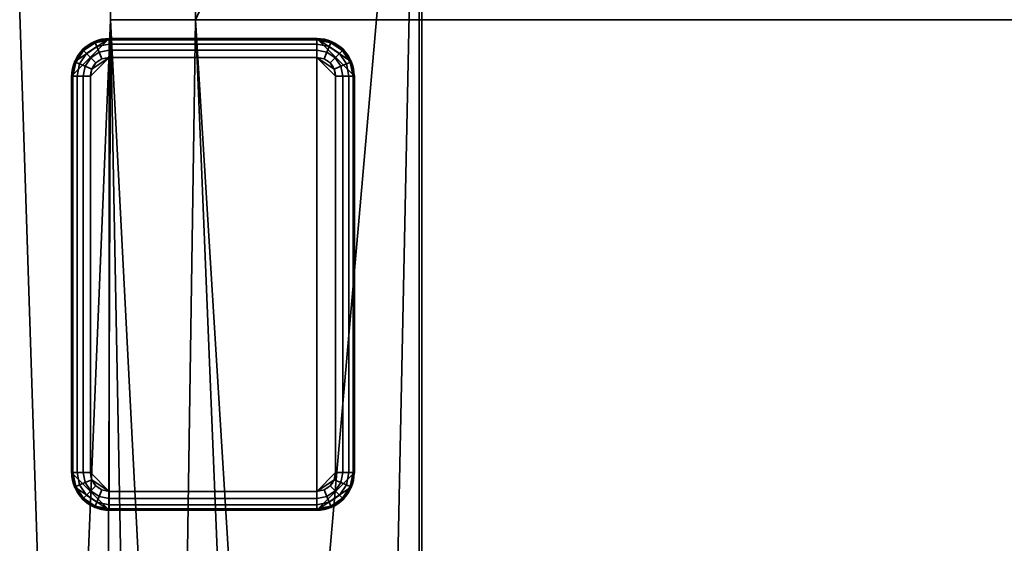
# Model space of a CAD drawing. Header units: millimetres. Extents: x -603 to 3703, y -115 to 249.
# Tile 693 of 1056: x 1020 to 1072, y 176 to 203. Entities that reach past the tile are written whole.
import ezdxf

# ---------------------------------------------------------------- set-up
doc = ezdxf.new("R2010")
doc.units = ezdxf.units.MM
doc.layers.add('152', color=7, linetype='Continuous', true_color=0xffffff)

# ---------------------------------------------------------------- blocks, each defined once
blk = doc.blocks.new('UG_SURFACE_002')
at = {"layer": '152', "color": 252, "linetype": 'Continuous', "lineweight": 35}
for points in [[(2165, -13.4, 2212.25), (2165, 230.4, 2212.25), (835, 230.4, 2212.25), (835, -13.4, 2212.25)], [(985, -13.4, 2062.25), (985, 230.4, 2062.25), (2015, 230.4, 2062.25), (2015, -13.4, 2062.25)]]:
    blk.add_3dface(points, dxfattribs=at)
blk = doc.blocks.new('UG_SURFACE_124')
at = {"layer": '152', "color": 41, "linetype": 'Continuous', "lineweight": 35}
for points in [[(1019.35, 67.5, -5.75), (1019.35, 229.15, -5.75), (1025, 229.15, -5.75), (1025, 203.3, -5.75)], [(1019.35, 229.15, 2027.9), (1019.35, 67.5, 2027.9), (1024.5, 67.5, 2022.75), (1024.5, 71, 2022.75)], [(1025, 203.3, 2022.25), (1025, 229.15, 2022.25), (1019.35, 229.15, 2027.9), (1024.5, 71, 2022.75)], [(1025, 229.15, 2022.25), (1025, 203.3, 2022.25), (1025, 203.3, -5.75), (1025, 229.15, -5.75)], [(1029.5, 203.3, 2017.75), (1027.5, 71, 2019.75), (1041.35, 229.15, 2005.9)], [(1034.5, 19.5, 2012.75), (1037, 19.5, 2010.25), (1041.35, 229.15, 2005.9), (1027.5, 71, 2019.75)], [(1029.5, 203.3, 2017.75), (1029.5, 229.15, 2017.75), (1029.5, 229.15, -5.75), (1029.5, 203.3, -5.75)], [(1029.5, 203.3, -5.75), (1029.5, 229.15, -5.75), (1041.35, 229.15, -5.75), (1041.35, 11.15, -5.75)], [(1041.35, 229.15, 2005.9), (1029.5, 229.15, 2017.75), (1029.5, 203.3, 2017.75)], [(1037, 19.5, 2010.25), (1037, 11.15, 2010.25), (1041.35, 11.15, 2005.9), (1041.35, 229.15, 2005.9)], [(1041.35, 229.15, 2005.9), (1041.35, 11.15, 2005.9), (1041.35, 11.15, -5.75), (1041.35, 229.15, -5.75)], [(1019.35, 67.5, -5.75), (1025, 203.3, -5.75), (1024.5, 71, -5.75)], [(1025, 203.3, -5.75), (1027.5, 71, -5.75), (1024.5, 71, -5.75)], [(1029.5, 203.3, 2017.75), (1025, 203.3, 2022.25), (1024.5, 71, 2022.75), (1027.5, 71, 2019.75)], [(1029.5, 203.3, 2017.75), (1029.5, 203.3, -5.75), (1025, 203.3, -5.75), (1025, 203.3, 2022.25)], [(1027.5, 71, -5.75), (1025, 203.3, -5.75), (1034.5, 19.5, -5.75)], [(1025, 203.3, -5.75), (1029.5, 203.3, -5.75), (1037, 19.5, -5.75), (1034.5, 19.5, -5.75)], [(1037, 19.5, -5.75), (1029.5, 203.3, -5.75), (1041.35, 11.15, -5.75)]]:
    blk.add_3dface(points, dxfattribs=at)
blk = doc.blocks.new('UG_SURFACE_126')
at = {"layer": '152', "color": 253, "linetype": 'Continuous', "lineweight": 35}
for points in [[(1024.925, 177.3, -5.75), (1024.925, 202.3, -5.75), (1022.925, 200.3, -5.75), (1022.925, 179.3, -5.75)], [(1023.077, 201.065, -5.75), (1022.925, 200.3, -5.75), (1024.925, 202.3, -5.75)], [(1024.925, 202.3, -5.75), (1024.16, 202.148, -5.75), (1023.511, 201.714, -5.75), (1023.077, 201.065, -5.75)], [(1024.16, 202.148, -5.75), (1024.16, 202.148, -7.75), (1023.511, 201.714, -7.75), (1023.511, 201.714, -5.75)], [(1023.511, 201.714, -7.75), (1024.16, 202.148, -7.75), (1024.189, 202.077, -8.133), (1023.565, 201.66, -8.133)], [(1023.565, 201.66, -8.133), (1024.189, 202.077, -8.133), (1024.272, 201.877, -8.457), (1023.718, 201.507, -8.457)], [(1024.925, 202.3, -5.75), (1024.925, 202.3, -7.75), (1024.16, 202.148, -7.75), (1024.16, 202.148, -5.75)], [(1024.16, 202.148, -7.75), (1024.925, 202.3, -7.75), (1024.925, 202.224, -8.133), (1024.189, 202.077, -8.133)], [(1024.189, 202.077, -8.133), (1024.925, 202.224, -8.133), (1024.925, 202.007, -8.457), (1024.272, 201.877, -8.457)], [(1024.272, 201.877, -8.457), (1024.925, 202.007, -8.457), (1024.925, 201.683, -8.674), (1024.396, 201.577, -8.674)], [(1035.925, 202.3, -7.75), (1024.925, 202.3, -7.75), (1024.925, 202.3, -5.75), (1035.925, 202.3, -5.75)], [(1024.925, 177.3, -5.75), (1035.925, 177.3, -5.75), (1035.925, 202.3, -5.75), (1024.925, 202.3, -5.75)], [(1035.925, 202.224, -8.133), (1024.925, 202.224, -8.133), (1024.925, 202.3, -7.75), (1035.925, 202.3, -7.75)], [(1035.925, 202.007, -8.457), (1024.925, 202.007, -8.457), (1024.925, 202.224, -8.133), (1035.925, 202.224, -8.133)], [(1035.925, 201.683, -8.674), (1024.925, 201.683, -8.674), (1024.925, 202.007, -8.457), (1035.925, 202.007, -8.457)], [(1035.925, 202.3, -5.75), (1037.925, 200.3, -5.75), (1037.773, 201.065, -5.75)], [(1037.925, 179.3, -5.75), (1037.925, 200.3, -5.75), (1035.925, 202.3, -5.75), (1035.925, 177.3, -5.75)], [(1037.773, 201.065, -5.75), (1037.339, 201.714, -5.75), (1036.69, 202.148, -5.75), (1035.925, 202.3, -5.75)], [(1036.69, 202.148, -5.75), (1036.69, 202.148, -7.75), (1035.925, 202.3, -7.75), (1035.925, 202.3, -5.75)], [(1035.925, 202.3, -7.75), (1036.69, 202.148, -7.75), (1036.661, 202.077, -8.133), (1035.925, 202.224, -8.133)], [(1035.925, 202.224, -8.133), (1036.661, 202.077, -8.133), (1036.578, 201.877, -8.457), (1035.925, 202.007, -8.457)], [(1035.925, 202.007, -8.457), (1036.578, 201.877, -8.457), (1036.454, 201.577, -8.674), (1035.925, 201.683, -8.674)], [(1036.661, 202.077, -8.133), (1037.285, 201.66, -8.133), (1037.132, 201.507, -8.457), (1036.578, 201.877, -8.457)], [(1036.69, 202.148, -7.75), (1037.339, 201.714, -7.75), (1037.285, 201.66, -8.133), (1036.661, 202.077, -8.133)], [(1037.339, 201.714, -5.75), (1037.339, 201.714, -7.75), (1036.69, 202.148, -7.75), (1036.69, 202.148, -5.75)], [(1023.511, 201.714, -5.75), (1023.511, 201.714, -7.75), (1023.077, 201.065, -7.75), (1023.077, 201.065, -5.75)], [(1023.077, 201.065, -7.75), (1023.511, 201.714, -7.75), (1023.565, 201.66, -8.133), (1023.148, 201.036, -8.133)], [(1023.148, 201.036, -8.133), (1023.565, 201.66, -8.133), (1023.718, 201.507, -8.457), (1023.348, 200.953, -8.457)], [(1023.348, 200.953, -8.457), (1023.718, 201.507, -8.457), (1023.947, 201.278, -8.674), (1023.648, 200.829, -8.674)], [(1023.718, 201.507, -8.457), (1024.272, 201.877, -8.457), (1024.396, 201.577, -8.674), (1023.947, 201.278, -8.674)], [(1023.947, 201.278, -8.674), (1024.396, 201.577, -8.674), (1024.542, 201.224, -8.75), (1024.218, 201.007, -8.75)], [(1024.396, 201.577, -8.674), (1024.925, 201.683, -8.674), (1024.925, 201.3, -8.75), (1024.542, 201.224, -8.75)], [(1035.925, 201.3, -8.75), (1024.925, 201.3, -8.75), (1024.925, 201.683, -8.674), (1035.925, 201.683, -8.674)], [(1035.925, 201.683, -8.674), (1036.454, 201.577, -8.674), (1036.308, 201.224, -8.75), (1035.925, 201.3, -8.75)], [(1036.454, 201.577, -8.674), (1036.903, 201.278, -8.674), (1036.632, 201.007, -8.75), (1036.308, 201.224, -8.75)], [(1036.578, 201.877, -8.457), (1037.132, 201.507, -8.457), (1036.903, 201.278, -8.674), (1036.454, 201.577, -8.674)], [(1037.132, 201.507, -8.457), (1037.502, 200.953, -8.457), (1037.202, 200.829, -8.674), (1036.903, 201.278, -8.674)], [(1037.285, 201.66, -8.133), (1037.702, 201.036, -8.133), (1037.502, 200.953, -8.457), (1037.132, 201.507, -8.457)], [(1037.339, 201.714, -7.75), (1037.773, 201.065, -7.75), (1037.702, 201.036, -8.133), (1037.285, 201.66, -8.133)], [(1037.773, 201.065, -5.75), (1037.773, 201.065, -7.75), (1037.339, 201.714, -7.75), (1037.339, 201.714, -5.75)], [(1023.077, 201.065, -5.75), (1023.077, 201.065, -7.75), (1022.925, 200.3, -7.75), (1022.925, 200.3, -5.75)], [(1022.925, 200.3, -7.75), (1023.077, 201.065, -7.75), (1023.148, 201.036, -8.133), (1023.001, 200.3, -8.133)], [(1023.001, 200.3, -8.133), (1023.148, 201.036, -8.133), (1023.348, 200.953, -8.457), (1023.218, 200.3, -8.457)], [(1023.218, 200.3, -8.457), (1023.348, 200.953, -8.457), (1023.648, 200.829, -8.674), (1023.542, 200.3, -8.674)], [(1023.648, 200.829, -8.674), (1023.947, 201.278, -8.674), (1024.218, 201.007, -8.75), (1024.001, 200.683, -8.75)], [(1024.925, 201.3, -8.75), (1023.925, 200.3, -8.75), (1024.001, 200.683, -8.75)], [(1023.925, 179.3, -8.75), (1023.925, 200.3, -8.75), (1024.925, 201.3, -8.75), (1024.925, 178.3, -8.75)], [(1024.001, 200.683, -8.75), (1024.218, 201.007, -8.75), (1024.542, 201.224, -8.75), (1024.925, 201.3, -8.75)], [(1035.925, 178.3, -8.75), (1024.925, 178.3, -8.75), (1024.925, 201.3, -8.75), (1035.925, 201.3, -8.75)], [(1035.925, 178.3, -8.75), (1035.925, 201.3, -8.75), (1036.925, 200.3, -8.75), (1036.925, 179.3, -8.75)], [(1035.925, 201.3, -8.75), (1036.308, 201.224, -8.75), (1036.632, 201.007, -8.75), (1036.849, 200.683, -8.75)], [(1036.849, 200.683, -8.75), (1036.925, 200.3, -8.75), (1035.925, 201.3, -8.75)], [(1036.903, 201.278, -8.674), (1037.202, 200.829, -8.674), (1036.849, 200.683, -8.75), (1036.632, 201.007, -8.75)], [(1037.502, 200.953, -8.457), (1037.632, 200.3, -8.457), (1037.308, 200.3, -8.674), (1037.202, 200.829, -8.674)], [(1037.702, 201.036, -8.133), (1037.849, 200.3, -8.133), (1037.632, 200.3, -8.457), (1037.502, 200.953, -8.457)], [(1037.773, 201.065, -7.75), (1037.925, 200.3, -7.75), (1037.849, 200.3, -8.133), (1037.702, 201.036, -8.133)], [(1037.925, 200.3, -5.75), (1037.925, 200.3, -7.75), (1037.773, 201.065, -7.75), (1037.773, 201.065, -5.75)], [(1023.542, 200.3, -8.674), (1023.648, 200.829, -8.674), (1024.001, 200.683, -8.75), (1023.925, 200.3, -8.75)], [(1037.202, 200.829, -8.674), (1037.308, 200.3, -8.674), (1036.925, 200.3, -8.75), (1036.849, 200.683, -8.75)], [(1022.925, 200.3, -7.75), (1022.925, 179.3, -7.75), (1022.925, 179.3, -5.75), (1022.925, 200.3, -5.75)], [(1023.001, 200.3, -8.133), (1023.001, 179.3, -8.133), (1022.925, 179.3, -7.75), (1022.925, 200.3, -7.75)], [(1023.218, 200.3, -8.457), (1023.218, 179.3, -8.457), (1023.001, 179.3, -8.133), (1023.001, 200.3, -8.133)], [(1023.542, 200.3, -8.674), (1023.542, 179.3, -8.674), (1023.218, 179.3, -8.457), (1023.218, 200.3, -8.457)], [(1023.925, 200.3, -8.75), (1023.925, 179.3, -8.75), (1023.542, 179.3, -8.674), (1023.542, 200.3, -8.674)], [(1036.925, 179.3, -8.75), (1036.925, 200.3, -8.75), (1037.308, 200.3, -8.674), (1037.308, 179.3, -8.674)], [(1037.308, 179.3, -8.674), (1037.308, 200.3, -8.674), (1037.632, 200.3, -8.457), (1037.632, 179.3, -8.457)], [(1037.632, 179.3, -8.457), (1037.632, 200.3, -8.457), (1037.849, 200.3, -8.133), (1037.849, 179.3, -8.133)], [(1037.849, 179.3, -8.133), (1037.849, 200.3, -8.133), (1037.925, 200.3, -7.75), (1037.925, 179.3, -7.75)], [(1037.925, 179.3, -7.75), (1037.925, 200.3, -7.75), (1037.925, 200.3, -5.75), (1037.925, 179.3, -5.75)], [(1022.925, 179.3, -5.75), (1022.925, 179.3, -7.75), (1023.077, 178.535, -7.75), (1023.077, 178.535, -5.75)], [(1023.077, 178.535, -7.75), (1022.925, 179.3, -7.75), (1023.001, 179.3, -8.133), (1023.148, 178.564, -8.133)], [(1024.925, 177.3, -5.75), (1022.925, 179.3, -5.75), (1023.077, 178.535, -5.75)], [(1023.148, 178.564, -8.133), (1023.001, 179.3, -8.133), (1023.218, 179.3, -8.457), (1023.348, 178.647, -8.457)], [(1023.348, 178.647, -8.457), (1023.218, 179.3, -8.457), (1023.542, 179.3, -8.674), (1023.648, 178.771, -8.674)], [(1023.648, 178.771, -8.674), (1023.542, 179.3, -8.674), (1023.925, 179.3, -8.75), (1024.001, 178.917, -8.75)], [(1024.001, 178.917, -8.75), (1023.925, 179.3, -8.75), (1024.925, 178.3, -8.75)], [(1037.773, 178.535, -5.75), (1037.925, 179.3, -5.75), (1035.925, 177.3, -5.75)], [(1035.925, 178.3, -8.75), (1036.925, 179.3, -8.75), (1036.849, 178.917, -8.75)], [(1037.308, 179.3, -8.674), (1037.202, 178.771, -8.674), (1036.849, 178.917, -8.75), (1036.925, 179.3, -8.75)], [(1037.632, 179.3, -8.457), (1037.502, 178.647, -8.457), (1037.202, 178.771, -8.674), (1037.308, 179.3, -8.674)], [(1037.849, 179.3, -8.133), (1037.702, 178.564, -8.133), (1037.502, 178.647, -8.457), (1037.632, 179.3, -8.457)], [(1037.925, 179.3, -7.75), (1037.773, 178.535, -7.75), (1037.702, 178.564, -8.133), (1037.849, 179.3, -8.133)], [(1037.773, 178.535, -5.75), (1037.773, 178.535, -7.75), (1037.925, 179.3, -7.75), (1037.925, 179.3, -5.75)], [(1023.511, 177.886, -7.75), (1023.077, 178.535, -7.75), (1023.148, 178.564, -8.133), (1023.565, 177.94, -8.133)], [(1023.077, 178.535, -5.75), (1023.077, 178.535, -7.75), (1023.511, 177.886, -7.75), (1023.511, 177.886, -5.75)], [(1023.077, 178.535, -5.75), (1023.511, 177.886, -5.75), (1024.16, 177.452, -5.75), (1024.925, 177.3, -5.75)], [(1023.565, 177.94, -8.133), (1023.148, 178.564, -8.133), (1023.348, 178.647, -8.457), (1023.718, 178.093, -8.457)], [(1023.718, 178.093, -8.457), (1023.348, 178.647, -8.457), (1023.648, 178.771, -8.674), (1023.947, 178.322, -8.674)], [(1023.947, 178.322, -8.674), (1023.648, 178.771, -8.674), (1024.001, 178.917, -8.75), (1024.218, 178.593, -8.75)], [(1024.396, 178.023, -8.674), (1023.947, 178.322, -8.674), (1024.218, 178.593, -8.75), (1024.542, 178.376, -8.75)], [(1024.925, 178.3, -8.75), (1024.542, 178.376, -8.75), (1024.218, 178.593, -8.75), (1024.001, 178.917, -8.75)], [(1036.849, 178.917, -8.75), (1036.632, 178.593, -8.75), (1036.308, 178.376, -8.75), (1035.925, 178.3, -8.75)], [(1035.925, 177.3, -5.75), (1036.69, 177.452, -5.75), (1037.339, 177.886, -5.75), (1037.773, 178.535, -5.75)], [(1036.903, 178.322, -8.674), (1036.454, 178.023, -8.674), (1036.308, 178.376, -8.75), (1036.632, 178.593, -8.75)], [(1037.202, 178.771, -8.674), (1036.903, 178.322, -8.674), (1036.632, 178.593, -8.75), (1036.849, 178.917, -8.75)], [(1037.502, 178.647, -8.457), (1037.132, 178.093, -8.457), (1036.903, 178.322, -8.674), (1037.202, 178.771, -8.674)], [(1037.702, 178.564, -8.133), (1037.285, 177.94, -8.133), (1037.132, 178.093, -8.457), (1037.502, 178.647, -8.457)], [(1037.773, 178.535, -7.75), (1037.339, 177.886, -7.75), (1037.285, 177.94, -8.133), (1037.702, 178.564, -8.133)], [(1037.339, 177.886, -5.75), (1037.339, 177.886, -7.75), (1037.773, 178.535, -7.75), (1037.773, 178.535, -5.75)], [(1024.16, 177.452, -7.75), (1023.511, 177.886, -7.75), (1023.565, 177.94, -8.133), (1024.189, 177.523, -8.133)], [(1024.189, 177.523, -8.133), (1023.565, 177.94, -8.133), (1023.718, 178.093, -8.457), (1024.272, 177.723, -8.457)], [(1024.272, 177.723, -8.457), (1023.718, 178.093, -8.457), (1023.947, 178.322, -8.674), (1024.396, 178.023, -8.674)], [(1024.925, 177.593, -8.457), (1024.272, 177.723, -8.457), (1024.396, 178.023, -8.674), (1024.925, 177.917, -8.674)], [(1024.925, 177.917, -8.674), (1024.396, 178.023, -8.674), (1024.542, 178.376, -8.75), (1024.925, 178.3, -8.75)], [(1024.925, 178.3, -8.75), (1035.925, 178.3, -8.75), (1035.925, 177.917, -8.674), (1024.925, 177.917, -8.674)], [(1036.454, 178.023, -8.674), (1035.925, 177.917, -8.674), (1035.925, 178.3, -8.75), (1036.308, 178.376, -8.75)], [(1036.578, 177.723, -8.457), (1035.925, 177.593, -8.457), (1035.925, 177.917, -8.674), (1036.454, 178.023, -8.674)], [(1037.132, 178.093, -8.457), (1036.578, 177.723, -8.457), (1036.454, 178.023, -8.674), (1036.903, 178.322, -8.674)], [(1037.285, 177.94, -8.133), (1036.661, 177.523, -8.133), (1036.578, 177.723, -8.457), (1037.132, 178.093, -8.457)], [(1037.339, 177.886, -7.75), (1036.69, 177.452, -7.75), (1036.661, 177.523, -8.133), (1037.285, 177.94, -8.133)], [(1023.511, 177.886, -5.75), (1023.511, 177.886, -7.75), (1024.16, 177.452, -7.75), (1024.16, 177.452, -5.75)], [(1024.925, 177.3, -7.75), (1024.16, 177.452, -7.75), (1024.189, 177.523, -8.133), (1024.925, 177.376, -8.133)], [(1024.16, 177.452, -5.75), (1024.16, 177.452, -7.75), (1024.925, 177.3, -7.75), (1024.925, 177.3, -5.75)], [(1024.925, 177.376, -8.133), (1024.189, 177.523, -8.133), (1024.272, 177.723, -8.457), (1024.925, 177.593, -8.457)], [(1024.925, 177.917, -8.674), (1035.925, 177.917, -8.674), (1035.925, 177.593, -8.457), (1024.925, 177.593, -8.457)], [(1024.925, 177.593, -8.457), (1035.925, 177.593, -8.457), (1035.925, 177.376, -8.133), (1024.925, 177.376, -8.133)], [(1036.661, 177.523, -8.133), (1035.925, 177.376, -8.133), (1035.925, 177.593, -8.457), (1036.578, 177.723, -8.457)], [(1036.69, 177.452, -7.75), (1035.925, 177.3, -7.75), (1035.925, 177.376, -8.133), (1036.661, 177.523, -8.133)], [(1035.925, 177.3, -5.75), (1035.925, 177.3, -7.75), (1036.69, 177.452, -7.75), (1036.69, 177.452, -5.75)], [(1036.69, 177.452, -5.75), (1036.69, 177.452, -7.75), (1037.339, 177.886, -7.75), (1037.339, 177.886, -5.75)], [(1024.925, 177.376, -8.133), (1035.925, 177.376, -8.133), (1035.925, 177.3, -7.75), (1024.925, 177.3, -7.75)], [(1024.925, 177.3, -7.75), (1035.925, 177.3, -7.75), (1035.925, 177.3, -5.75), (1024.925, 177.3, -5.75)]]:
    blk.add_3dface(points, dxfattribs=at)
blk = doc.blocks.new('UG_SURFACE_128')
at = {"layer": '152', "color": 7, "linetype": 'Continuous', "lineweight": 35}
for points in [[(1041.35, 11.15, 2005.9), (1041.35, 229.15, 2005.9), (1041.35, 229.15, -5.75), (1041.35, 11.15, -5.75)], [(1041.5, 229.15, -5.75), (1041.5, 11.15, -5.75), (1041.35, 11.15, -5.75), (1041.35, 229.15, -5.75)], [(1041.35, 229.15, 2005.9), (1041.35, 11.15, 2005.9), (1041.5, 11.15, 2005.75), (1041.5, 229.15, 2005.75)], [(1041.5, 11.15, -5.75), (1041.5, 229.15, -5.75), (1041.5, 229.15, 2005.75), (1041.5, 11.15, 2005.75)]]:
    blk.add_3dface(points, dxfattribs=at)
blk = doc.blocks.new('UG_SURFACE_130')
at = {"layer": '152', "color": 7, "linetype": 'Continuous', "lineweight": 35}
for points in [[(1041.5, 229.15, 2005.75), (1041.5, 11.15, 2005.75), (1041.35, 11.15, 2005.9), (1041.35, 229.15, 2005.9)], [(1958.65, 11.15, 2005.9), (1958.65, 229.15, 2005.9), (1041.35, 229.15, 2005.9), (1041.35, 11.15, 2005.9)], [(1041.5, 11.15, 2005.75), (1041.5, 229.15, 2005.75), (1958.5, 229.15, 2005.75), (1958.5, 11.15, 2005.75)]]:
    blk.add_3dface(points, dxfattribs=at)
blk = doc.blocks.new('UG_SURFACE_131')
at = {"layer": '152', "color": 41, "linetype": 'Continuous', "lineweight": 35}
for points in [[(1019.35, 67.5, 2027.9), (1980.65, 67.5, 2027.9), (1980.65, 229.15, 2027.9), (1019.35, 229.15, 2027.9)], [(1024.5, 71, 2022.75), (1019.35, 229.15, 2027.9), (1025, 229.15, 2022.25), (1025, 203.3, 2022.25)], [(1024.5, 71, 2022.75), (1024.5, 67.5, 2022.75), (1019.35, 67.5, 2027.9), (1019.35, 229.15, 2027.9)], [(1975, 229.15, 2022.25), (1975, 203.3, 2022.25), (1025, 203.3, 2022.25), (1025, 229.15, 2022.25)], [(1041.35, 229.15, 2005.9), (1027.5, 71, 2019.75), (1029.5, 203.3, 2017.75)], [(1027.5, 71, 2019.75), (1041.35, 229.15, 2005.9), (1037, 19.5, 2010.25), (1034.5, 19.5, 2012.75)], [(1970.5, 203.3, 2017.75), (1970.5, 229.15, 2017.75), (1029.5, 229.15, 2017.75), (1029.5, 203.3, 2017.75)], [(1029.5, 203.3, 2017.75), (1029.5, 229.15, 2017.75), (1041.35, 229.15, 2005.9)], [(1041.35, 229.15, 2005.9), (1041.35, 11.15, 2005.9), (1037, 11.15, 2010.25), (1037, 19.5, 2010.25)], [(1958.65, 229.15, 2005.9), (1958.65, 11.15, 2005.9), (1041.35, 11.15, 2005.9), (1041.35, 229.15, 2005.9)], [(1027.5, 71, 2019.75), (1024.5, 71, 2022.75), (1025, 203.3, 2022.25), (1029.5, 203.3, 2017.75)], [(1975, 203.3, 2022.25), (1970.5, 203.3, 2017.75), (1029.5, 203.3, 2017.75), (1025, 203.3, 2022.25)]]:
    blk.add_3dface(points, dxfattribs=at)

msp = doc.modelspace()

# ---------------------------------------------------------------- linework, layer by layer
at = {"layer": '152', "color": 251, "linetype": 'Continuous', "lineweight": -3, "true_color": 0x636466}
for p, q in [((1041.35, 11.15, -5.75), (1041.35, 229.15, -5.75)), ((1041.35, 229.15, 2005.9), (1041.35, 11.15, 2005.9)), ((1041.35, 11.15, 2005.9), (1041.35, 229.15, 2005.9)), ((1041.35, 229.15, 2005.9), (1041.35, 11.15, 2005.9)), ((1041.35, 11.15, 2005.9), (1041.35, 229.15, 2005.9)), ((1041.35, 229.15, -5.75), (1041.35, 11.15, -5.75)), ((1041.5, 11.15, -5.75), (1041.5, 229.15, -5.75)), ((1041.5, 11.15, 2005.75), (1041.5, 229.15, 2005.75)), ((1041.5, 11.15, 2005.75), (1041.5, 229.15, 2005.75)), ((1024.925, 202.3, -7.75), (1024.925, 202.3, -5.75)), ((1035.925, 202.3, -5.75), (1024.925, 202.3, -5.75)), ((1035.925, 202.3, -7.75), (1024.925, 202.3, -7.75)), ((1035.925, 202.3, -7.75), (1035.925, 202.3, -5.75)), ((1024.925, 201.3, -8.75), (1035.925, 201.3, -8.75)), ((1022.925, 200.3, -7.75), (1022.925, 179.3, -7.75)), ((1022.925, 200.3, -5.75), (1022.925, 179.3, -5.75)), ((1022.925, 200.3, -7.75), (1022.925, 200.3, -5.75)), ((1023.925, 179.3, -8.75), (1023.925, 200.3, -8.75)), ((1036.925, 200.3, -8.75), (1036.925, 179.3, -8.75)), ((1037.925, 200.3, -7.75), (1037.925, 200.3, -5.75)), ((1037.925, 179.3, -7.75), (1037.925, 200.3, -7.75)), ((1037.925, 179.3, -5.75), (1037.925, 200.3, -5.75)), ((1022.925, 179.3, -7.75), (1022.925, 179.3, -5.75)), ((1037.925, 179.3, -7.75), (1037.925, 179.3, -5.75)), ((1035.925, 178.3, -8.75), (1024.925, 178.3, -8.75)), ((1024.925, 177.3, -7.75), (1035.925, 177.3, -7.75)), ((1024.925, 177.3, -7.75), (1024.925, 177.3, -5.75)), ((1024.925, 177.3, -5.75), (1035.925, 177.3, -5.75)), ((1035.925, 177.3, -7.75), (1035.925, 177.3, -5.75))]:
    msp.add_line(p, q, dxfattribs=at)
for centre, start, end in [((1024.925, 200.3, -5.75), 90, 180), ((1024.925, 200.3, -7.75), 90, 180), ((1035.925, 200.3, -5.75), 0, 90), ((1035.925, 200.3, -7.75), 0, 90), ((1024.925, 179.3, -7.75), 180, 270), ((1024.925, 179.3, -5.75), 180, 270), ((1035.925, 179.3, -5.75), 270, 0), ((1035.925, 179.3, -7.75), 270, 0)]:
    msp.add_arc(centre, 2, start, end, dxfattribs=at)
at = {"layer": '152', "color": 251, "linetype": 'Continuous', "lineweight": -3, "true_color": 0x636466, "extrusion": (1, 0, 0)}
for centre, start, end in [((201.3, -7.75, 1024.925), 270, 0), ((201.3, -7.75, 1035.925), 270, 0), ((178.3, -7.75, 1024.925), 180, 270), ((178.3, -7.75, 1035.925), 180, 270)]:
    msp.add_arc(centre, 1, start, end, dxfattribs=at)
at = {"layer": '152', "color": 251, "linetype": 'Continuous', "lineweight": -3, "true_color": 0x636466, "extrusion": (0, 0, -1)}
for centre, start, end in [((-1024.925, 200.3, 8.75), 0, 90), ((-1035.925, 200.3, 8.75), 90, 180), ((-1024.925, 179.3, 8.75), 270, 0), ((-1035.925, 179.3, 8.75), 180, 270)]:
    msp.add_arc(centre, 1, start, end, dxfattribs=at)
at = {"layer": '152', "color": 251, "linetype": 'Continuous', "lineweight": -3, "true_color": 0x636466, "extrusion": (0, -1, 4.0817e-16)}
for centre, start, end in [((1023.925, -7.75, -200.3), 180, 270), ((1036.925, -7.75, -200.3), 270, 0), ((1023.925, -7.75, -179.3), 180, 270), ((1036.925, -7.75, -179.3), 270, 0)]:
    msp.add_arc(centre, 1, start, end, dxfattribs=at)

# ---------------------------------------------------------------- block references
at = {"layer": '152', "color": 251, "linetype": 'Continuous', "lineweight": -3, "true_color": 0x636466}
for name in ['UG_SURFACE_128', 'UG_SURFACE_130', 'UG_SURFACE_002', 'UG_SURFACE_124', 'UG_SURFACE_131', 'UG_SURFACE_126']:
    msp.add_blockref(name, (0, 0), dxfattribs=at)

doc.saveas('drawing.dxf')
